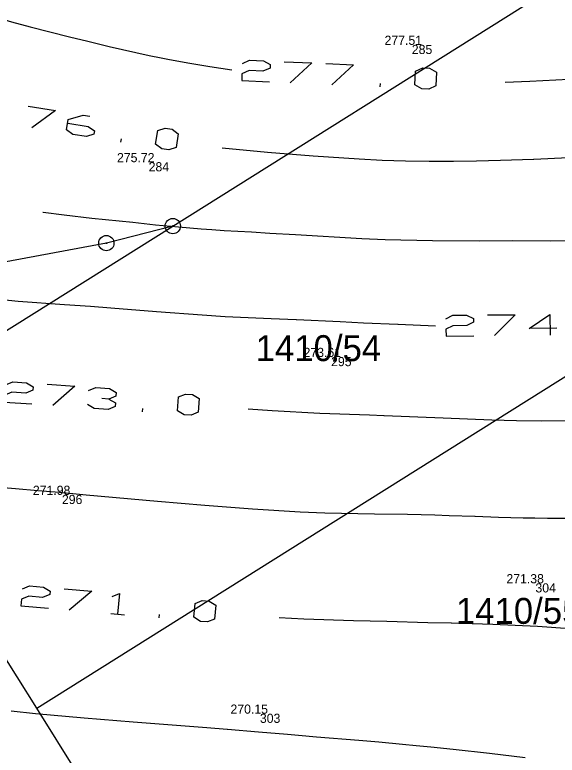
# Model space of a CAD drawing. Extents: x -771260 to -770828, y -1053564 to -1052811.
# Drawn here: x -771148.44 to -771112.94, y -1053191.74 to -1053143.24 of the extents above; entities that cross this region are included whole.
import ezdxf

# ---------------------------------------------------------------- set-up
doc = ezdxf.new("R2010")
doc.units = 0
for name, color, linetype in [('25_3_2019_vrstevnice_interval_po_1m', 7, 'Continuous'), ('25_3_2019_zamereny_bod', 7, 'Continuous'), ('25_3_2019_zamereny_bod_cislo', 7, 'Continuous'), ('25_3_2019_zamereny_bod_vyska', 7, 'Continuous'), ('Default', 7, 'Continuous'), ('DKM_Hranice parcel', 7, 'Continuous'), ('DKM_Parcelní čísla', 7, 'Continuous'), ('DKM_Značky bodu BP', 7, 'Continuous')]:
    doc.layers.add(name, color=color, linetype=linetype)

# ---------------------------------------------------------------- blocks, each defined once
blk = doc.blocks.new('POINT_DISPLAY')
at = {"layer": 'Default'}
blk.add_line((0, 0), (0, 0), dxfattribs=at)

msp = doc.modelspace()

# ---------------------------------------------------------------- linework, layer by layer
at = {"layer": '25_3_2019_vrstevnice_interval_po_1m'}
for points in [[(-771151.125, -1053142.985), (-771149.981, -1053143.315), (-771148.658, -1053143.697), (-771147.434, -1053144.028), (-771144.859, -1053144.682), (-771143.67, -1053144.965), (-771143.652, -1053144.97), (-771142.265, -1053145.32), (-771139.641, -1053145.912), (-771138.851, -1053146.062), (-771138.315, -1053146.174), (-771136.98, -1053146.418), (-771136.977, -1053146.419), (-771135.671, -1053146.639), (-771134.241, -1053146.845)], [(-771147.434, -1053144.028), (-771147.434, -1053144.028)], [(-771144.859, -1053144.682), (-771144.859, -1053144.682)], [(-771143.652, -1053144.97), (-771143.652, -1053144.97)], [(-771142.265, -1053145.32), (-771142.265, -1053145.32)], [(-771139.641, -1053145.912), (-771139.641, -1053145.912)], [(-771138.851, -1053146.062), (-771138.851, -1053146.062)], [(-771138.315, -1053146.174), (-771138.315, -1053146.174)], [(-771133.54, -1053146.422), (-771133.077, -1053146.216), (-771132.17, -1053146.256), (-771131.727, -1053146.504), (-771131.737, -1053146.73), (-771132.201, -1053146.937), (-771133.107, -1053146.896), (-771133.571, -1053147.102), (-771133.591, -1053147.555), (-771131.778, -1053147.637)], [(-771130.81, -1053146.318), (-771128.996, -1053146.399), (-771130.418, -1053147.698)], [(-771136.98, -1053146.418), (-771136.98, -1053146.418)], [(-771135.671, -1053146.639), (-771135.671, -1053146.639)], [(-771128.089, -1053146.44), (-771126.276, -1053146.522), (-771127.697, -1053147.821)], [(-771121.803, -1053148.087), (-771122.246, -1053147.839), (-771122.205, -1053146.933), (-771121.742, -1053146.726), (-771121.288, -1053146.747), (-771120.845, -1053146.994), (-771120.886, -1053147.901), (-771121.349, -1053148.107), (-771121.803, -1053148.087)], [(-771124.523, -1053147.964), (-771124.513, -1053147.737)], [(-771116.348, -1053147.651), (-771114.72, -1053147.582), (-771112.174, -1053147.448)], [(-771116.348, -1053147.651), (-771116.348, -1053147.651)], [(-771114.72, -1053147.582), (-771114.72, -1053147.582)], [(-771147.562, -1053149.232), (-771145.769, -1053149.519), (-771147.33, -1053150.648)], [(-771144.981, -1053150.336), (-771143.637, -1053150.551), (-771143.225, -1053150.847), (-771143.26, -1053151.071), (-771143.745, -1053151.224), (-771144.641, -1053151.08), (-771145.053, -1053150.784), (-771144.945, -1053150.111), (-771143.977, -1053149.807), (-771143.529, -1053149.879)], [(-771138.815, -1053152.015), (-771139.227, -1053151.719), (-771139.083, -1053150.823), (-771138.599, -1053150.671), (-771138.151, -1053150.742), (-771137.739, -1053151.038), (-771137.883, -1053151.935), (-771138.367, -1053152.087), (-771138.815, -1053152.015)], [(-771141.504, -1053151.583), (-771141.468, -1053151.359)], [(-771134.868, -1053151.959), (-771134.868, -1053151.959)], [(-771134.868, -1053151.959), (-771131.894, -1053152.249), (-771128.907, -1053152.484), (-771125.908, -1053152.677), (-771124.405, -1053152.759), (-771124.404, -1053152.759), (-771122.867, -1053152.811), (-771121.321, -1053152.828), (-771119.733, -1053152.821), (-771118.211, -1053152.801), (-771116.65, -1053152.764), (-771114.49, -1053152.689), (-771114.463, -1053152.688), (-771110.377, -1053152.498)], [(-771131.894, -1053152.249), (-771131.894, -1053152.249)], [(-771128.907, -1053152.484), (-771128.907, -1053152.484)], [(-771125.908, -1053152.677), (-771125.908, -1053152.677)], [(-771124.405, -1053152.759), (-771124.405, -1053152.759)], [(-771122.867, -1053152.811), (-771122.867, -1053152.811)], [(-771121.321, -1053152.828), (-771121.321, -1053152.828)], [(-771119.733, -1053152.821), (-771119.733, -1053152.821)], [(-771118.211, -1053152.801), (-771118.211, -1053152.801)], [(-771116.65, -1053152.764), (-771116.65, -1053152.764)], [(-771114.463, -1053152.688), (-771114.463, -1053152.688)], [(-771146.616, -1053156.173), (-771146.616, -1053156.173)], [(-771146.616, -1053156.173), (-771146.585, -1053156.177), (-771145.214, -1053156.351), (-771143.407, -1053156.558), (-771140.707, -1053156.832), (-771139.223, -1053156.995), (-771137.734, -1053157.141), (-771136.24, -1053157.265), (-771135.55, -1053157.312), (-771134.741, -1053157.368), (-771132.938, -1053157.467), (-771131.738, -1053157.545), (-771130.069, -1053157.634), (-771125.732, -1053157.895), (-771124.198, -1053157.962), (-771121.111, -1053158.018), (-771118.014, -1053158.04), (-771115.891, -1053158.036), (-771113.36, -1053158.04), (-771112.188, -1053158.021)], [(-771145.214, -1053156.351), (-771145.214, -1053156.351)], [(-771143.407, -1053156.558), (-771143.407, -1053156.558)], [(-771140.707, -1053156.832), (-771140.707, -1053156.832)], [(-771140.707, -1053156.832), (-771140.707, -1053156.832)], [(-771139.223, -1053156.995), (-771139.223, -1053156.995)], [(-771137.734, -1053157.141), (-771137.734, -1053157.141)], [(-771136.24, -1053157.265), (-771136.24, -1053157.265)], [(-771134.741, -1053157.368), (-771134.741, -1053157.368)], [(-771132.938, -1053157.467), (-771132.938, -1053157.467)], [(-771131.738, -1053157.545), (-771131.738, -1053157.545)], [(-771130.069, -1053157.634), (-771130.069, -1053157.634)], [(-771125.732, -1053157.895), (-771125.732, -1053157.895)], [(-771125.732, -1053157.895), (-771125.732, -1053157.895)], [(-771124.198, -1053157.962), (-771124.198, -1053157.962)], [(-771121.111, -1053158.018), (-771121.111, -1053158.018)], [(-771118.014, -1053158.04), (-771118.014, -1053158.04)], [(-771115.891, -1053158.036), (-771115.891, -1053158.036)], [(-771113.36, -1053158.04), (-771113.36, -1053158.04)], [(-771149.737, -1053161.858), (-771148.227, -1053161.991), (-771145.197, -1053162.215), (-771143.495, -1053162.329), (-771142.166, -1053162.431), (-771142.165, -1053162.431), (-771139.178, -1053162.683), (-771136.182, -1053162.903), (-771134.679, -1053162.995), (-771131.664, -1053163.145), (-771130.034, -1053163.206), (-771130.008, -1053163.207), (-771127.139, -1053163.341), (-771125.607, -1053163.412), (-771123.374, -1053163.497), (-771123.339, -1053163.498), (-771120.901, -1053163.619)], [(-771148.227, -1053161.991), (-771148.227, -1053161.991)], [(-771145.197, -1053162.215), (-771145.197, -1053162.215)], [(-771143.495, -1053162.329), (-771143.495, -1053162.329)], [(-771142.166, -1053162.431), (-771142.166, -1053162.431)], [(-771139.178, -1053162.683), (-771139.178, -1053162.683)], [(-771136.182, -1053162.903), (-771136.182, -1053162.903)], [(-771134.679, -1053162.995), (-771134.679, -1053162.995)], [(-771131.664, -1053163.145), (-771131.664, -1053163.145)], [(-771130.008, -1053163.207), (-771130.008, -1053163.207)], [(-771120.224, -1053163.158), (-771119.773, -1053162.927), (-771118.865, -1053162.918), (-771118.409, -1053163.14), (-771118.407, -1053163.367), (-771118.858, -1053163.598), (-771119.766, -1053163.607), (-771120.218, -1053163.839), (-771120.213, -1053164.293), (-771118.398, -1053164.275)], [(-771117.504, -1053162.904), (-771115.688, -1053162.886), (-771117.036, -1053164.261)], [(-771112.956, -1053163.767), (-771114.772, -1053163.785), (-771113.419, -1053162.864), (-771113.406, -1053164.225)], [(-771125.607, -1053163.412), (-771125.607, -1053163.412)], [(-771123.374, -1053163.497), (-771123.374, -1053163.497)], [(-771149.05, -1053167.477), (-771148.581, -1053167.283), (-771147.676, -1053167.347), (-771147.239, -1053167.605), (-771147.255, -1053167.832), (-771147.724, -1053168.026), (-771148.629, -1053167.962), (-771149.098, -1053168.156), (-771149.13, -1053168.609), (-771147.319, -1053168.737)], [(-771146.318, -1053167.443), (-771144.507, -1053167.571), (-771145.961, -1053168.833)], [(-771143.617, -1053167.861), (-771143.149, -1053167.667), (-771142.243, -1053167.731), (-771141.806, -1053167.99), (-771141.822, -1053168.216), (-771142.291, -1053168.41)], [(-771137.359, -1053169.442), (-771137.796, -1053169.183), (-771137.732, -1053168.278), (-771137.263, -1053168.084), (-771136.81, -1053168.116), (-771136.374, -1053168.374), (-771136.438, -1053169.28), (-771136.906, -1053169.474), (-771137.359, -1053169.442)], [(-771142.291, -1053168.41), (-771141.854, -1053168.669), (-771141.871, -1053168.895), (-771142.339, -1053169.089), (-771143.245, -1053169.025), (-771143.681, -1053168.767)], [(-771142.291, -1053168.41), (-771142.744, -1053168.378)], [(-771140.076, -1053169.25), (-771140.06, -1053169.023)], [(-771133.161, -1053169.056), (-771133.161, -1053169.056)], [(-771133.161, -1053169.056), (-771131.6, -1053169.161), (-771128.473, -1053169.345), (-771128.472, -1053169.345), (-771125.229, -1053169.458), (-771124.286, -1053169.485), (-771124.261, -1053169.485), (-771120.412, -1053169.652), (-771117.207, -1053169.775), (-771115.601, -1053169.82), (-771113.992, -1053169.842), (-771112.376, -1053169.828)], [(-771131.6, -1053169.161), (-771131.6, -1053169.161)], [(-771128.472, -1053169.345), (-771128.472, -1053169.345)], [(-771125.229, -1053169.458), (-771125.229, -1053169.458)], [(-771124.261, -1053169.485), (-771124.261, -1053169.485)], [(-771120.412, -1053169.652), (-771120.412, -1053169.652)], [(-771117.207, -1053169.775), (-771117.207, -1053169.775)], [(-771115.601, -1053169.82), (-771115.601, -1053169.82)], [(-771113.992, -1053169.842), (-771113.992, -1053169.842)], [(-771155.025, -1053173.722), (-771148.389, -1053174.265), (-771146.925, -1053174.399), (-771145.513, -1053174.517), (-771145.317, -1053174.534), (-771145.121, -1053174.55), (-771145.09, -1053174.553), (-771143.774, -1053174.681), (-771139.111, -1053175.095), (-771136, -1053175.361), (-771132.885, -1053175.607), (-771129.762, -1053175.804), (-771129.761, -1053175.805), (-771128.139, -1053175.862), (-771124.887, -1053175.931), (-771122.731, -1053175.964), (-771120.954, -1053176.004), (-771120.008, -1053176.036), (-771118.339, -1053176.076), (-771118.314, -1053176.077), (-771116.781, -1053176.144), (-771115.176, -1053176.195), (-771114.399, -1053176.203), (-771113.569, -1053176.225), (-771113.568, -1053176.225), (-771111.958, -1053176.219)], [(-771148.389, -1053174.265), (-771148.389, -1053174.265)], [(-771146.925, -1053174.399), (-771146.925, -1053174.399)], [(-771145.121, -1053174.55), (-771145.121, -1053174.55)], [(-771143.774, -1053174.681), (-771143.774, -1053174.681)], [(-771139.111, -1053175.095), (-771139.111, -1053175.095)], [(-771136, -1053175.361), (-771136, -1053175.361)], [(-771132.885, -1053175.607), (-771132.885, -1053175.607)], [(-771129.761, -1053175.805), (-771129.761, -1053175.805)], [(-771128.139, -1053175.862), (-771128.139, -1053175.862)], [(-771124.887, -1053175.931), (-771124.887, -1053175.931)], [(-771122.731, -1053175.964), (-771122.731, -1053175.964)], [(-771120.954, -1053176.004), (-771120.954, -1053176.004)], [(-771120.008, -1053176.036), (-771120.008, -1053176.036)], [(-771118.314, -1053176.077), (-771118.314, -1053176.077)], [(-771116.781, -1053176.144), (-771116.781, -1053176.144)], [(-771115.176, -1053176.195), (-771115.176, -1053176.195)], [(-771114.399, -1053176.203), (-771114.399, -1053176.203)], [(-771113.568, -1053176.225), (-771113.568, -1053176.225)], [(-771147.944, -1053180.835), (-771147.472, -1053180.648), (-771146.567, -1053180.726), (-771146.135, -1053180.991), (-771146.154, -1053181.217), (-771146.626, -1053181.404), (-771147.53, -1053181.327), (-771148.002, -1053181.514), (-771148.041, -1053181.966), (-771146.232, -1053182.121)], [(-771145.211, -1053180.842), (-771143.402, -1053180.998), (-771144.875, -1053182.238)], [(-771142.065, -1053181.34), (-771141.593, -1053181.153), (-771141.71, -1053182.51)], [(-771136.283, -1053182.976), (-771136.716, -1053182.711), (-771136.638, -1053181.806), (-771136.167, -1053181.619), (-771135.715, -1053181.658), (-771135.282, -1053181.923), (-771135.36, -1053182.827), (-771135.831, -1053183.015), (-771136.283, -1053182.976)], [(-771142.162, -1053182.471), (-771141.258, -1053182.549)], [(-771138.997, -1053182.743), (-771138.977, -1053182.517)], [(-771131.143, -1053182.734), (-771131.143, -1053182.734)], [(-771131.143, -1053182.734), (-771129.525, -1053182.809), (-771126.279, -1053182.911), (-771124.1, -1053182.96), (-771121.406, -1053183.044), (-771119.883, -1053183.079), (-771119.846, -1053183.08), (-771117.144, -1053183.17), (-771114.224, -1053183.298), (-771114.218, -1053183.298), (-771112.116, -1053183.45)], [(-771129.525, -1053182.809), (-771129.525, -1053182.809)], [(-771126.279, -1053182.911), (-771126.279, -1053182.911)], [(-771124.1, -1053182.96), (-771124.1, -1053182.96)], [(-771121.406, -1053183.044), (-771121.406, -1053183.044)], [(-771119.883, -1053183.079), (-771119.883, -1053183.079)], [(-771117.144, -1053183.17), (-771117.144, -1053183.17)], [(-771114.218, -1053183.298), (-771114.218, -1053183.298)], [(-771148.69, -1053188.836), (-771147.096, -1053189.004), (-771143.897, -1053189.296), (-771140.693, -1053189.561), (-771135.881, -1053189.937), (-771134.548, -1053190.03), (-771134.514, -1053190.033), (-771132.488, -1053190.208), (-771130.588, -1053190.373), (-771129.871, -1053190.428), (-771128.692, -1053190.534), (-771125.92, -1053190.769), (-771124.62, -1053190.879), (-771123.065, -1053191.028), (-771122.165, -1053191.106), (-771121.211, -1053191.206), (-771119.742, -1053191.347), (-771117.362, -1053191.609), (-771115.04, -1053191.898)], [(-771147.096, -1053189.004), (-771147.096, -1053189.004)], [(-771143.897, -1053189.296), (-771143.897, -1053189.296)], [(-771140.693, -1053189.561), (-771140.693, -1053189.561)], [(-771135.881, -1053189.937), (-771135.881, -1053189.937)], [(-771134.548, -1053190.03), (-771134.548, -1053190.03)], [(-771130.588, -1053190.373), (-771130.588, -1053190.373)], [(-771129.871, -1053190.428), (-771129.871, -1053190.428)], [(-771128.692, -1053190.534), (-771128.692, -1053190.534)], [(-771124.62, -1053190.879), (-771124.62, -1053190.879)], [(-771123.065, -1053191.028), (-771123.065, -1053191.028)], [(-771122.165, -1053191.106), (-771122.165, -1053191.106)], [(-771121.211, -1053191.206), (-771121.211, -1053191.206)], [(-771119.742, -1053191.347), (-771119.742, -1053191.347)], [(-771117.362, -1053191.609), (-771117.362, -1053191.609)]]:
    msp.add_lwpolyline(points, dxfattribs=at)
at = {"layer": 'DKM_Hranice parcel'}
for p, q in [((-771138.1, -1053157.08), (-771107.81, -1053138.05)), ((-771147.01, -1053188.66), (-771095.9, -1053156.55)), ((-771158.71, -1053170.03), (-771138.1, -1053157.08)), ((-771147.01, -1053188.66), (-771158.71, -1053170.03)), ((-771135.3, -1053207.29), (-771147.01, -1053188.66))]:
    msp.add_line(p, q, dxfattribs=at)
msp.add_lwpolyline([(-771138.1, -1053157.08), (-771142.45, -1053158.2), (-771150.55, -1053159.71), (-771162.95, -1053163.29)], dxfattribs=at)
at = {"layer": 'DKM_Značky bodu BP'}
for centre, radius in [((-771138.1, -1053157.08), 0.5), ((-771138.1, -1053157.08), 0.0303), ((-771142.45, -1053158.2), 0.5), ((-771142.45, -1053158.2), 0.0303)]:
    msp.add_circle(centre, radius, dxfattribs=at)

# ---------------------------------------------------------------- block references
at = {"layer": '25_3_2019_zamereny_bod', "xscale": 0.1, "yscale": 0.10000000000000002}
for p in [(-771122.454, -1053145.211), (-771139.682, -1053152.897), (-771127.738, -1053165.659), (-771145.358, -1053174.691), (-771114.363, -1053180.483), (-771132.399, -1053189.026)]:
    msp.add_blockref('POINT_DISPLAY', p, dxfattribs=at)

# ---------------------------------------------------------------- texts
at = {"layer": '25_3_2019_zamereny_bod_cislo'}
for s, p in [('285', (-771122.454, -1053145.811)), ('284', (-771139.682, -1053153.497)), ('295', (-771127.738, -1053166.259)), ('296', (-771145.358, -1053175.291)), ('304', (-771114.363, -1053181.083)), ('303', (-771132.399, -1053189.626))]:
    msp.add_text(s, height=0.6, dxfattribs=at).set_placement(p)
at = {"layer": '25_3_2019_zamereny_bod_vyska'}
for s, p in [('277.51 ', (-771124.239, -1053145.211)), ('275.72 ', (-771141.752, -1053152.897)), ('273.61 ', (-771129.54, -1053165.659)), ('271.98 ', (-771147.259, -1053174.691)), ('271.38 ', (-771116.262, -1053180.483)), ('270.15 ', (-771134.324, -1053189.026))]:
    msp.add_text(s, height=0.6, dxfattribs=at).set_placement(p)
at = {"layer": 'DKM_Parcelní čísla'}
for s, p in [('1410/54', (-771132.68, -1053165.93)), ('1410/55', (-771119.57, -1053183.14))]:
    msp.add_text(s, height=1.7, dxfattribs=at).set_placement(p)

doc.saveas('drawing.dxf')
